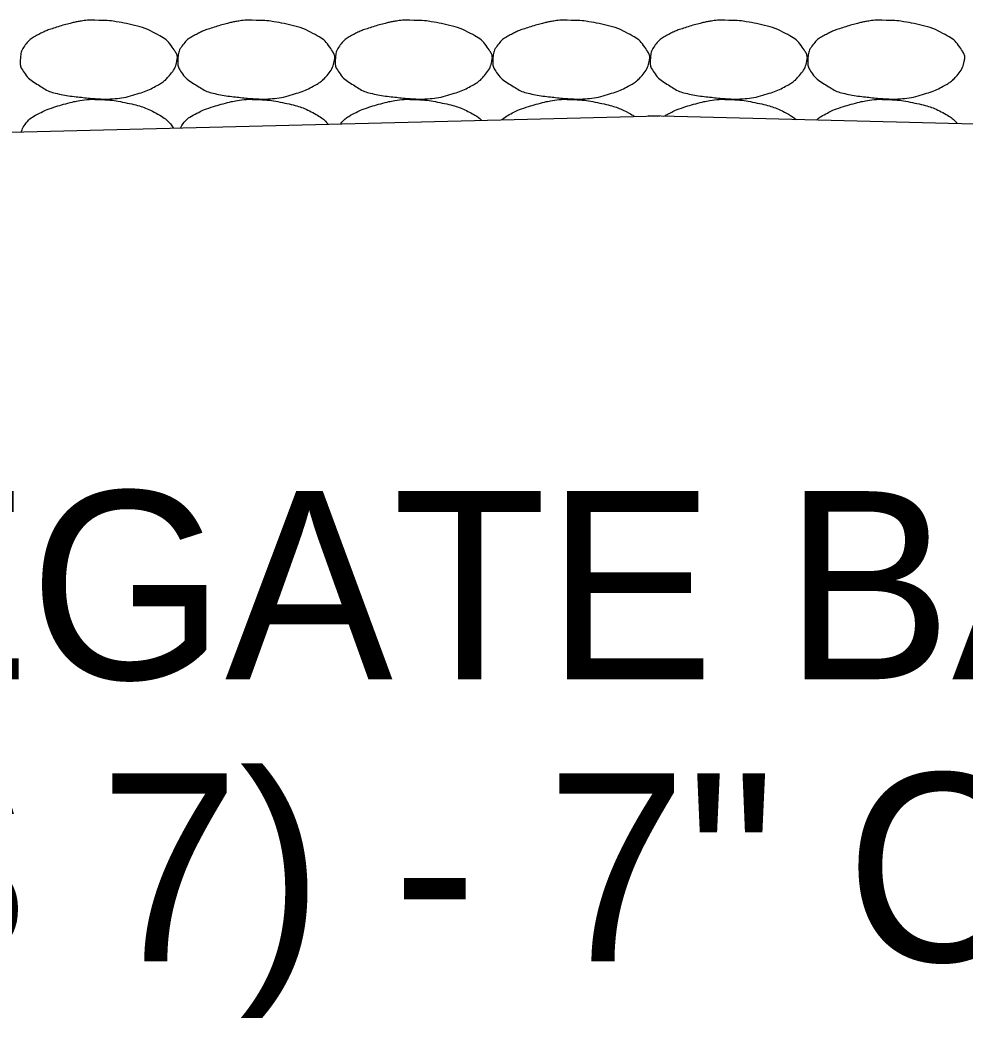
# Model space of a CAD drawing. Extents: x 1671357 to 13005564, y 567358 to 14261451.
# Drawn here: x 12758454.758 to 12758457.773, y 14259924.751 to 14259927.935 of the extents above; entities that cross this region are included whole.
import ezdxf

# ---------------------------------------------------------------- set-up
doc = ezdxf.new("R2010")
doc.units = 0
doc.layers.add('Default', color=7, linetype='Continuous')
doc.layers.add('R_Draft', color=7, linetype='Continuous')

msp = doc.modelspace()

# ---------------------------------------------------------------- linework, layer by layer
at = {"layer": 'Default'}
for p, q in [((12758438.7062, 14259927.1769), (12758456.7994, 14259927.6286)), ((12758474.8551, 14259927.1769), (12758456.7618, 14259927.6286))]:
    msp.add_line(p, q, dxfattribs=at)
at = {"layer": 'R_Draft'}
for points in [[(12758455.009, 14259927.9331), (12758455.0383, 14259927.9335), (12758455.0677, 14259927.9291), (12758455.097, 14259927.9231), (12758455.1328, 14259927.9158), (12758455.1658, 14259927.9049), (12758455.199, 14259927.8871), (12758455.2212, 14259927.8752), (12758455.2363, 14259927.8591), (12758455.251, 14259927.8371), (12758455.2574, 14259927.8276), (12758455.2608, 14259927.8167), (12758455.259, 14259927.8071), (12758455.2557, 14259927.7883), (12758455.2459, 14259927.7696), (12758455.231, 14259927.7531), (12758455.2217, 14259927.7426), (12758455.2124, 14259927.7355), (12758455.201, 14259927.7291), (12758455.1809, 14259927.7176), (12758455.161, 14259927.708), (12758455.139, 14259927.7011), (12758455.1106, 14259927.6921), (12758455.0823, 14259927.6849), (12758455.053, 14259927.6831), (12758455.0384, 14259927.6822), (12758455.0236, 14259927.6821), (12758455.009, 14259927.6831), (12758454.987, 14259927.6845), (12758454.965, 14259927.6867), (12758454.943, 14259927.6891), (12758454.9188, 14259927.6917), (12758454.8949, 14259927.6955), (12758454.871, 14259927.7011), (12758454.8514, 14259927.7056), (12758454.8345, 14259927.7161), (12758454.817, 14259927.7271), (12758454.7971, 14259927.7395), (12758454.781, 14259927.7516), (12758454.767, 14259927.7731), (12758454.7598, 14259927.7841), (12758454.7584, 14259927.7959), (12758454.759, 14259927.8071), (12758454.7599, 14259927.8233), (12758454.7633, 14259927.8396), (12758454.775, 14259927.8551), (12758454.7868, 14259927.8707), (12758454.7996, 14259927.8791), (12758454.815, 14259927.8871), (12758454.8282, 14259927.8939), (12758454.8411, 14259927.9004), (12758454.855, 14259927.9051), (12758454.8749, 14259927.9118), (12758454.8947, 14259927.9178), (12758454.915, 14259927.9231), (12758454.9276, 14259927.9264), (12758454.9402, 14259927.9291), (12758454.953, 14259927.9311), (12758454.9715, 14259927.934), (12758454.9905, 14259927.9347), (12758455.009, 14259927.9331)], [(12758455.5114, 14259927.9331), (12758455.5407, 14259927.9335), (12758455.5701, 14259927.9291), (12758455.5994, 14259927.9231), (12758455.6353, 14259927.9158), (12758455.6682, 14259927.9049), (12758455.7015, 14259927.8871), (12758455.7236, 14259927.8752), (12758455.7388, 14259927.8591), (12758455.7535, 14259927.8371), (12758455.7598, 14259927.8276), (12758455.7632, 14259927.8167), (12758455.7615, 14259927.8071), (12758455.7581, 14259927.7883), (12758455.7483, 14259927.7696), (12758455.7335, 14259927.7531), (12758455.7241, 14259927.7426), (12758455.7148, 14259927.7355), (12758455.7035, 14259927.7291), (12758455.6833, 14259927.7176), (12758455.6634, 14259927.708), (12758455.6415, 14259927.7011), (12758455.6131, 14259927.6921), (12758455.5847, 14259927.6849), (12758455.5554, 14259927.6831), (12758455.5408, 14259927.6822), (12758455.5261, 14259927.6821), (12758455.5114, 14259927.6831), (12758455.4894, 14259927.6845), (12758455.4674, 14259927.6867), (12758455.4454, 14259927.6891), (12758455.4212, 14259927.6917), (12758455.3973, 14259927.6955), (12758455.3734, 14259927.7011), (12758455.3538, 14259927.7056), (12758455.3369, 14259927.7161), (12758455.3194, 14259927.7271), (12758455.2996, 14259927.7395), (12758455.2834, 14259927.7516), (12758455.2694, 14259927.7731), (12758455.2622, 14259927.7841), (12758455.2608, 14259927.7959), (12758455.2614, 14259927.8071), (12758455.2624, 14259927.8233), (12758455.2658, 14259927.8396), (12758455.2774, 14259927.8551), (12758455.2892, 14259927.8707), (12758455.3021, 14259927.8791), (12758455.3174, 14259927.8871), (12758455.3306, 14259927.8939), (12758455.3435, 14259927.9004), (12758455.3574, 14259927.9051), (12758455.3773, 14259927.9118), (12758455.3971, 14259927.9178), (12758455.4174, 14259927.9231), (12758455.43, 14259927.9264), (12758455.4426, 14259927.9291), (12758455.4554, 14259927.9311), (12758455.474, 14259927.934), (12758455.4929, 14259927.9347), (12758455.5114, 14259927.9331)], [(12758456.0139, 14259927.9331), (12758456.0432, 14259927.9335), (12758456.0726, 14259927.9291), (12758456.1019, 14259927.9231), (12758456.1377, 14259927.9158), (12758456.1707, 14259927.9049), (12758456.2039, 14259927.8871), (12758456.226, 14259927.8752), (12758456.2412, 14259927.8591), (12758456.2559, 14259927.8371), (12758456.2622, 14259927.8276), (12758456.2656, 14259927.8167), (12758456.2639, 14259927.8071), (12758456.2605, 14259927.7883), (12758456.2507, 14259927.7696), (12758456.2359, 14259927.7531), (12758456.2265, 14259927.7426), (12758456.2173, 14259927.7355), (12758456.2059, 14259927.7291), (12758456.1857, 14259927.7176), (12758456.1659, 14259927.708), (12758456.1439, 14259927.7011), (12758456.1155, 14259927.6921), (12758456.0871, 14259927.6849), (12758456.0579, 14259927.6831), (12758456.0432, 14259927.6822), (12758456.0285, 14259927.6821), (12758456.0139, 14259927.6831), (12758455.9918, 14259927.6845), (12758455.9698, 14259927.6867), (12758455.9479, 14259927.6891), (12758455.9236, 14259927.6917), (12758455.8997, 14259927.6955), (12758455.8758, 14259927.7011), (12758455.8562, 14259927.7056), (12758455.8394, 14259927.7161), (12758455.8218, 14259927.7271), (12758455.802, 14259927.7395), (12758455.7858, 14259927.7516), (12758455.7718, 14259927.7731), (12758455.7646, 14259927.7841), (12758455.7632, 14259927.7959), (12758455.7638, 14259927.8071), (12758455.7648, 14259927.8233), (12758455.7682, 14259927.8396), (12758455.7798, 14259927.8551), (12758455.7916, 14259927.8707), (12758455.8045, 14259927.8791), (12758455.8198, 14259927.8871), (12758455.833, 14259927.8939), (12758455.8459, 14259927.9004), (12758455.8598, 14259927.9051), (12758455.8797, 14259927.9118), (12758455.8996, 14259927.9178), (12758455.9199, 14259927.9231), (12758455.9324, 14259927.9264), (12758455.945, 14259927.9291), (12758455.9579, 14259927.9311), (12758455.9764, 14259927.934), (12758455.9953, 14259927.9347), (12758456.0139, 14259927.9331)], [(12758456.5163, 14259927.9331), (12758456.5456, 14259927.9335), (12758456.575, 14259927.9291), (12758456.6043, 14259927.9231), (12758456.6401, 14259927.9158), (12758456.6731, 14259927.9049), (12758456.7063, 14259927.8871), (12758456.7284, 14259927.8752), (12758456.7436, 14259927.8591), (12758456.7583, 14259927.8371), (12758456.7646, 14259927.8276), (12758456.768, 14259927.8167), (12758456.7663, 14259927.8071), (12758456.7629, 14259927.7883), (12758456.7531, 14259927.7696), (12758456.7383, 14259927.7531), (12758456.7289, 14259927.7426), (12758456.7197, 14259927.7355), (12758456.7083, 14259927.7291), (12758456.6881, 14259927.7176), (12758456.6683, 14259927.708), (12758456.6463, 14259927.7011), (12758456.6179, 14259927.6921), (12758456.5895, 14259927.6849), (12758456.5603, 14259927.6831), (12758456.5456, 14259927.6822), (12758456.5309, 14259927.6821), (12758456.5163, 14259927.6831), (12758456.4942, 14259927.6845), (12758456.4723, 14259927.6867), (12758456.4503, 14259927.6891), (12758456.426, 14259927.6917), (12758456.4022, 14259927.6955), (12758456.3783, 14259927.7011), (12758456.3586, 14259927.7056), (12758456.3418, 14259927.7161), (12758456.3243, 14259927.7271), (12758456.3044, 14259927.7395), (12758456.2883, 14259927.7516), (12758456.2743, 14259927.7731), (12758456.2671, 14259927.7841), (12758456.2656, 14259927.7959), (12758456.2663, 14259927.8071), (12758456.2672, 14259927.8233), (12758456.2706, 14259927.8396), (12758456.2823, 14259927.8551), (12758456.2941, 14259927.8707), (12758456.3069, 14259927.8791), (12758456.3223, 14259927.8871), (12758456.3354, 14259927.8939), (12758456.3483, 14259927.9004), (12758456.3623, 14259927.9051), (12758456.3821, 14259927.9118), (12758456.402, 14259927.9178), (12758456.4223, 14259927.9231), (12758456.4349, 14259927.9264), (12758456.4474, 14259927.9291), (12758456.4603, 14259927.9311), (12758456.4788, 14259927.934), (12758456.4977, 14259927.9347), (12758456.5163, 14259927.9331)], [(12758457.0187, 14259927.9331), (12758457.048, 14259927.9335), (12758457.0774, 14259927.9291), (12758457.1067, 14259927.9231), (12758457.1425, 14259927.9158), (12758457.1755, 14259927.9049), (12758457.2087, 14259927.8871), (12758457.2309, 14259927.8752), (12758457.246, 14259927.8591), (12758457.2607, 14259927.8371), (12758457.267, 14259927.8276), (12758457.2704, 14259927.8167), (12758457.2687, 14259927.8071), (12758457.2653, 14259927.7883), (12758457.2556, 14259927.7696), (12758457.2407, 14259927.7531), (12758457.2313, 14259927.7426), (12758457.2221, 14259927.7355), (12758457.2107, 14259927.7291), (12758457.1906, 14259927.7176), (12758457.1707, 14259927.708), (12758457.1487, 14259927.7011), (12758457.1203, 14259927.6921), (12758457.092, 14259927.6849), (12758457.0627, 14259927.6831), (12758457.048, 14259927.6822), (12758457.0333, 14259927.6821), (12758457.0187, 14259927.6831), (12758456.9967, 14259927.6845), (12758456.9747, 14259927.6867), (12758456.9527, 14259927.6891), (12758456.9285, 14259927.6917), (12758456.9046, 14259927.6955), (12758456.8807, 14259927.7011), (12758456.8611, 14259927.7056), (12758456.8442, 14259927.7161), (12758456.8267, 14259927.7271), (12758456.8068, 14259927.7395), (12758456.7907, 14259927.7516), (12758456.7767, 14259927.7731), (12758456.7695, 14259927.7841), (12758456.768, 14259927.7959), (12758456.7687, 14259927.8071), (12758456.7696, 14259927.8233), (12758456.773, 14259927.8396), (12758456.7847, 14259927.8551), (12758456.7965, 14259927.8707), (12758456.8093, 14259927.8791), (12758456.8247, 14259927.8871), (12758456.8378, 14259927.8939), (12758456.8508, 14259927.9004), (12758456.8647, 14259927.9051), (12758456.8846, 14259927.9118), (12758456.9044, 14259927.9178), (12758456.9247, 14259927.9231), (12758456.9373, 14259927.9264), (12758456.9498, 14259927.9291), (12758456.9627, 14259927.9311), (12758456.9812, 14259927.934), (12758457.0001, 14259927.9347), (12758457.0187, 14259927.9331)], [(12758457.5211, 14259927.9331), (12758457.5504, 14259927.9335), (12758457.5798, 14259927.9291), (12758457.6091, 14259927.9231), (12758457.6449, 14259927.9158), (12758457.6779, 14259927.9049), (12758457.7111, 14259927.8871), (12758457.7333, 14259927.8752), (12758457.7484, 14259927.8591), (12758457.7631, 14259927.8371), (12758457.7695, 14259927.8276), (12758457.7729, 14259927.8167), (12758457.7711, 14259927.8071), (12758457.7678, 14259927.7883), (12758457.758, 14259927.7696), (12758457.7431, 14259927.7531), (12758457.7338, 14259927.7426), (12758457.7245, 14259927.7355), (12758457.7131, 14259927.7291), (12758457.693, 14259927.7176), (12758457.6731, 14259927.708), (12758457.6511, 14259927.7011), (12758457.6227, 14259927.6921), (12758457.5944, 14259927.6849), (12758457.5651, 14259927.6831), (12758457.5505, 14259927.6822), (12758457.5357, 14259927.6821), (12758457.5211, 14259927.6831), (12758457.4991, 14259927.6845), (12758457.4771, 14259927.6867), (12758457.4551, 14259927.6891), (12758457.4309, 14259927.6917), (12758457.407, 14259927.6955), (12758457.3831, 14259927.7011), (12758457.3635, 14259927.7056), (12758457.3466, 14259927.7161), (12758457.3291, 14259927.7271), (12758457.3092, 14259927.7395), (12758457.2931, 14259927.7516), (12758457.2791, 14259927.7731), (12758457.2719, 14259927.7841), (12758457.2704, 14259927.7959), (12758457.2711, 14259927.8071), (12758457.272, 14259927.8233), (12758457.2754, 14259927.8396), (12758457.2871, 14259927.8551), (12758457.2989, 14259927.8707), (12758457.3117, 14259927.8791), (12758457.3271, 14259927.8871), (12758457.3403, 14259927.8939), (12758457.3532, 14259927.9004), (12758457.3671, 14259927.9051), (12758457.387, 14259927.9118), (12758457.4068, 14259927.9178), (12758457.4271, 14259927.9231), (12758457.4397, 14259927.9264), (12758457.4523, 14259927.9291), (12758457.4651, 14259927.9311), (12758457.4836, 14259927.934), (12758457.5026, 14259927.9347), (12758457.5211, 14259927.9331)], [(12758454.7629, 14259927.5786), (12758454.7653, 14259927.5867), (12758454.7691, 14259927.5947), (12758454.7868, 14259927.6181), (12758454.7996, 14259927.6265), (12758454.8282, 14259927.6413), (12758454.8411, 14259927.6478), (12758454.8749, 14259927.6592), (12758454.8947, 14259927.6652), (12758454.9276, 14259927.6738), (12758454.9402, 14259927.6765), (12758454.9715, 14259927.6814), (12758454.9905, 14259927.6821), (12758455.009, 14259927.6805)], [(12758455.009, 14259927.6805), (12758455.0383, 14259927.6809), (12758455.0677, 14259927.6765), (12758455.1328, 14259927.6632), (12758455.1658, 14259927.6523), (12758455.2191, 14259927.6238), (12758455.2334, 14259927.6096), (12758455.2468, 14259927.5907)], [(12758455.2704, 14259927.5912), (12758455.2723, 14259927.595), (12758455.2746, 14259927.5988), (12758455.2892, 14259927.6181), (12758455.3021, 14259927.6265), (12758455.3306, 14259927.6413), (12758455.3435, 14259927.6478), (12758455.3773, 14259927.6592), (12758455.3971, 14259927.6652), (12758455.43, 14259927.6738), (12758455.4426, 14259927.6765), (12758455.474, 14259927.6814), (12758455.4929, 14259927.6821), (12758455.5114, 14259927.6805)], [(12758455.5114, 14259927.6805), (12758455.5407, 14259927.6809), (12758455.5701, 14259927.6765), (12758455.6353, 14259927.6632), (12758455.6682, 14259927.6523), (12758455.7169, 14259927.6262), (12758455.7289, 14259927.6159), (12758455.7397, 14259927.603)], [(12758455.781, 14259927.604), (12758455.7925, 14259927.6187), (12758455.805, 14259927.6267), (12758455.833, 14259927.6413), (12758455.8459, 14259927.6478), (12758455.8797, 14259927.6592), (12758455.8996, 14259927.6652), (12758455.9324, 14259927.6738), (12758455.945, 14259927.6765), (12758455.9764, 14259927.6814), (12758455.9953, 14259927.6821), (12758456.0139, 14259927.6805)], [(12758456.0139, 14259927.6805), (12758456.0432, 14259927.6809), (12758456.0726, 14259927.6765), (12758456.1377, 14259927.6632), (12758456.1707, 14259927.6523), (12758456.2141, 14259927.629), (12758456.2228, 14259927.6227), (12758456.2306, 14259927.6153)], [(12758456.2955, 14259927.6169), (12758456.3036, 14259927.6241), (12758456.3124, 14259927.6294), (12758456.3354, 14259927.6413), (12758456.3483, 14259927.6478), (12758456.3821, 14259927.6592), (12758456.402, 14259927.6652), (12758456.4349, 14259927.6738), (12758456.4474, 14259927.6765), (12758456.4788, 14259927.6814), (12758456.4977, 14259927.6821), (12758456.5163, 14259927.6805)], [(12758456.5163, 14259927.6805), (12758456.5456, 14259927.6809), (12758456.575, 14259927.6765), (12758456.6401, 14259927.6632), (12758456.6731, 14259927.6523), (12758456.7104, 14259927.6323), (12758456.7142, 14259927.6299), (12758456.7179, 14259927.6275)], [(12758456.812, 14259927.6273), (12758456.816, 14259927.6298), (12758456.8202, 14259927.6322), (12758456.8378, 14259927.6413), (12758456.8508, 14259927.6478), (12758456.8846, 14259927.6592), (12758456.9044, 14259927.6652), (12758456.9373, 14259927.6738), (12758456.9498, 14259927.6765), (12758456.9812, 14259927.6814), (12758457.0001, 14259927.6821), (12758457.0187, 14259927.6805)], [(12758457.0187, 14259927.6805), (12758457.048, 14259927.6809), (12758457.0774, 14259927.6765), (12758457.1425, 14259927.6632), (12758457.1755, 14259927.6523), (12758457.2182, 14259927.6294), (12758457.2264, 14259927.6235), (12758457.2338, 14259927.6168)], [(12758457.2984, 14259927.6152), (12758457.3071, 14259927.6233), (12758457.3165, 14259927.629), (12758457.3403, 14259927.6413), (12758457.3532, 14259927.6478), (12758457.387, 14259927.6592), (12758457.4068, 14259927.6652), (12758457.4397, 14259927.6738), (12758457.4523, 14259927.6765), (12758457.4836, 14259927.6814), (12758457.5026, 14259927.6821), (12758457.5211, 14259927.6805)], [(12758457.5211, 14259927.6805), (12758457.5504, 14259927.6809), (12758457.5798, 14259927.6765), (12758457.6449, 14259927.6632), (12758457.6779, 14259927.6523), (12758457.7262, 14259927.6264), (12758457.738, 14259927.6164), (12758457.7486, 14259927.6039)]]:
    msp.add_open_spline(points, degree=3, dxfattribs=at)

# ---------------------------------------------------------------- texts
for s, p in [('AGGREGATE BASE COURSE ', (12758451.8898, 14259925.8316)), ('(CLASS 7) - 7" COMP. DEPTH', (12758451.8898, 14259924.9315))]:
    msp.add_text(s, height=0.600057, dxfattribs=at).set_placement(p)

doc.saveas('drawing.dxf')
